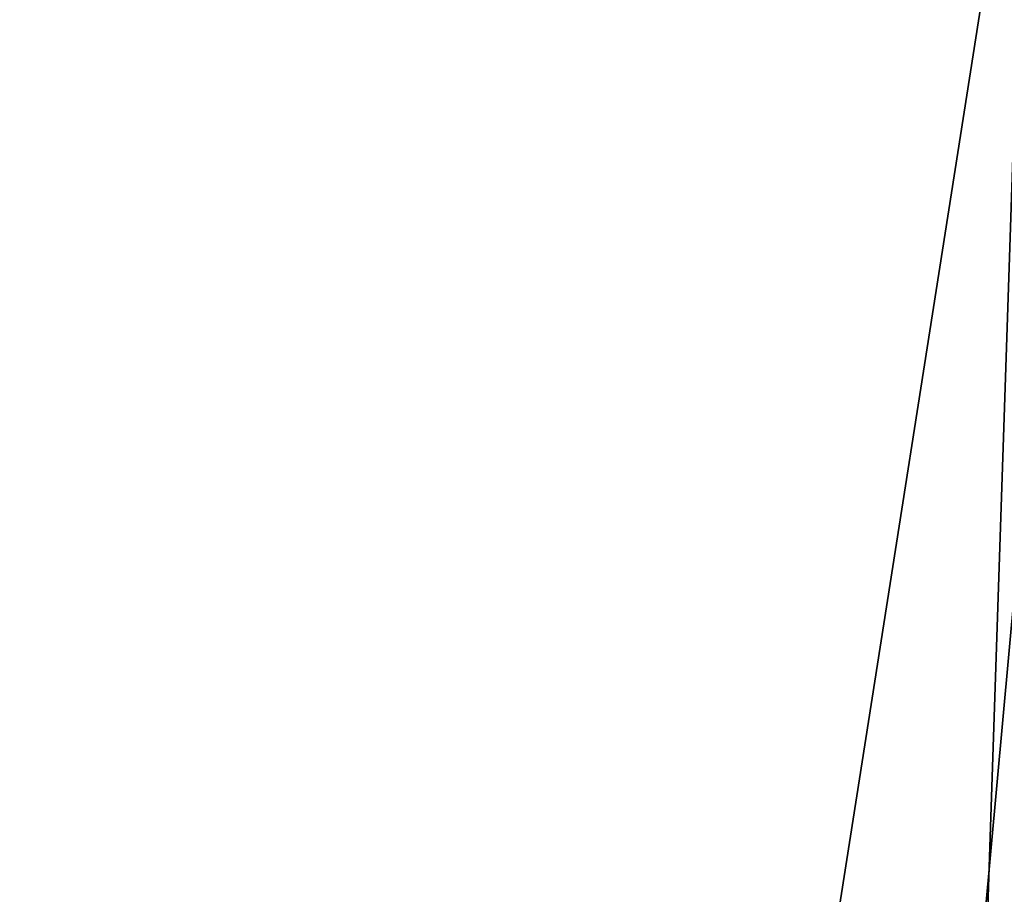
# Model space of a CAD drawing. Extents: x 0 to 7, y 0 to 11.4.
# Tile 258 of 656: x 3.11278 to 3.11996, y 0.19132 to 0.19769. Entities that reach past the tile are written whole.
import ezdxf

# ---------------------------------------------------------------- set-up
doc = ezdxf.new("R2010")
doc.units = 0
doc.header["$LTSCALE"] = 2.54
doc.layers.get('0').update_dxf_attribs({"color": 13, "linetype": 'CONTINUOUS'})

# ---------------------------------------------------------------- blocks, each defined once
blk = doc.blocks.new('KUBEK_NA_SZCZOTECZKI_DEMIT')
at = {"color": 0}
for p, q in [((3.0918953, 0.02, 0.4111219), (3.1201326, 0.2, 0.3748834)), ((3.0918953, 0.02, 0.4111219), (3.1201326, 0.2, 0.3748834)), ((3.1206209, 0.2, 6.6256859), (3.1042517, 0.02, 6.605587)), ((3.1206209, 0.2, 6.6256859), (3.1042517, 0.02, 6.605587)), ((3.1206209, 0.2, 5.9743137), (3.1042517, 0.02, 5.9944134)), ((3.1206209, 0.2, 5.9743137), (3.1042517, 0.02, 5.9944134)), ((3.1140707, 0.02, 0.3821028), (3.1201326, 0.2, 0.3748834)), ((3.1140707, 0.02, 0.3821028), (3.1201326, 0.2, 0.3748834))]:
    blk.add_line(p, q, dxfattribs=at)
mesh = blk.add_polyface(dxfattribs=at)
corners = [(3.1201326, 0.2, 0.3748834), (3.0918953, 0.02, 0.4111219), (3.0891901, 0.2, 0.4149821)]
mesh.append_faces([[corners[k] for k in face] for face in [(0, 1, 2)]], dxfattribs={"color": 0})
mesh = blk.add_polyface(dxfattribs=at)
corners = [(3.0896183, 0.2, 6.5856339), (3.1042517, 0.02, 6.605587), (3.1206209, 0.2, 6.6256859)]
mesh.append_faces([[corners[k] for k in face] for face in [(0, 1, 2)]], dxfattribs={"color": 0})
mesh = blk.add_polyface(dxfattribs=at)
corners = [(3.1206209, 0.2, 5.9743137), (3.1042517, 0.02, 5.9944134), (3.0896183, 0.2, 6.0143658)]
mesh.append_faces([[corners[k] for k in face] for face in [(0, 1, 2)]], dxfattribs={"color": 0})
mesh = blk.add_polyface(dxfattribs=at)
corners = [(3.0900473, 0.2, 0.9862495), (3.0948254, 0.02, 0.9929735), (3.1172918, 0.02, 1.0217678)]
mesh.append_faces([[corners[k] for k in face] for face in [(0, 1, 2)]], dxfattribs={"color": 0})
mesh = blk.add_polyface(dxfattribs=at)
corners = [(3.0900473, 0.2, 0.9862495), (3.1172918, 0.02, 1.0217678), (3.1211102, 0.2, 1.026255)]
mesh.append_faces([[corners[k] for k in face] for face in [(0, 1, 2)]], dxfattribs={"color": 0})
mesh = blk.add_polyface(dxfattribs=at)
corners = [(3.1201326, 0.2, 0.3748834), (3.1140707, 0.02, 0.3821028), (3.0918953, 0.02, 0.4111219)]
mesh.append_faces([[corners[k] for k in face] for face in [(0, 1, 2)]], dxfattribs={"color": 0})
mesh = blk.add_polyface(dxfattribs=at)
corners = [(3.1206209, 0.2, 6.6256859), (3.1042517, 0.02, 6.605587), (3.1206209, 0.02, 6.6256859)]
mesh.append_faces([[corners[k] for k in face] for face in [(0, 1, 2)]], dxfattribs={"color": 0})
mesh = blk.add_polyface(dxfattribs=at)
corners = [(3.1206209, 0.2, 5.9743137), (3.1206209, 0.02, 5.9743137), (3.1042517, 0.02, 5.9944134)]
mesh.append_faces([[corners[k] for k in face] for face in [(0, 1, 2)]], dxfattribs={"color": 0})
mesh = blk.add_polyface(dxfattribs=at)
corners = [(3.1201326, 0.2, 0.3748834), (3.1201326, 0.02, 0.3748834), (3.1140707, 0.02, 0.3821028)]
mesh.append_faces([[corners[k] for k in face] for face in [(0, 1, 2)]], dxfattribs={"color": 0})
mesh = blk.add_polyface(dxfattribs=at)
corners = [(3.1211102, 0.2, 1.026255), (3.1172918, 0.02, 1.0217678), (3.1211102, 0.02, 1.026255)]
mesh.append_faces([[corners[k] for k in face] for face in [(0, 1, 2)]], dxfattribs={"color": 0})

msp = doc.modelspace()

# ---------------------------------------------------------------- block references
at = {"color": 0}
msp.add_blockref('KUBEK_NA_SZCZOTECZKI_DEMIT', (0, 0), dxfattribs=at)

doc.saveas('drawing.dxf')
